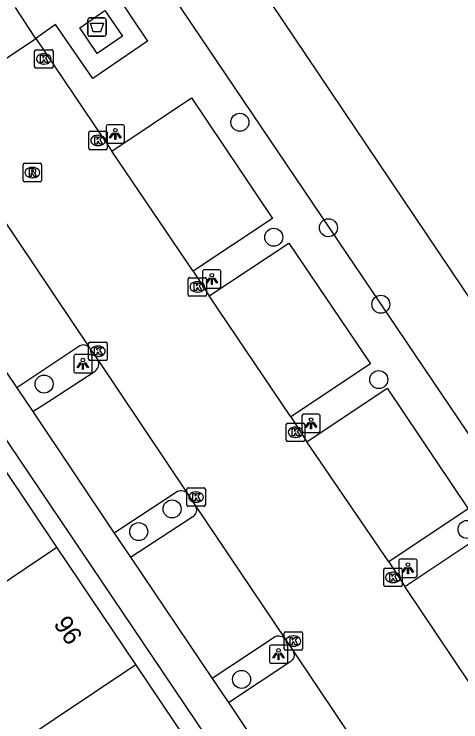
# Model space of a CAD drawing. Extents: x 158797 to 159887, y 384318 to 385255.
# Drawn here: x 159169.08 to 159193.34, y 384714.2 to 384752.65 of the extents above; entities that cross this region are included whole.
import ezdxf

# ---------------------------------------------------------------- set-up
doc = ezdxf.new("R2010")
doc.units = 0
for name, color, linetype in [('IMGEO_Afval_apart_plaats', 7, 'Continuous'), ('IMGEO_Boom', 7, 'Continuous'), ('IMGEO_Groenvoorziening', 7, 'Continuous'), ('IMGEO_Kolk', 7, 'Continuous'), ('IMGEO_Lichtpunt', 7, 'Continuous'), ('IMGEO_Pand', 7, 'Continuous'), ('IMGEO_Pand_nummerreeks', 7, 'Continuous'), ('IMGEO_Parkeervlak_open', 7, 'Continuous'), ('IMGEO_Rijbaan_lokaal_open', 7, 'Continuous'), ('IMGEO_Rioolput', 7, 'Continuous'), ('IMGEO_Voetpad_gesloten', 7, 'Continuous'), ('IMGEO_Voetpad_open', 7, 'Continuous')]:
    doc.layers.add(name, color=color, linetype=linetype)

msp = doc.modelspace()

# ---------------------------------------------------------------- linework, layer by layer
at = {"layer": 'IMGEO_Afval_apart_plaats'}
for p, q in [((159173.079, 384751.548), (159173.079, 384752.348)), ((159173.079, 384752.348), (159173.079, 384751.548)), ((159173.179, 384752.448), (159173.969, 384752.448)), ((159173.969, 384752.448), (159173.179, 384752.448)), ((159174.069, 384752.348), (159174.069, 384751.548)), ((159174.069, 384751.548), (159174.069, 384752.348)), ((159173.969, 384751.448), (159173.179, 384751.448)), ((159173.179, 384751.448), (159173.969, 384751.448))]:
    msp.add_line(p, q, dxfattribs=at)
msp.add_lwpolyline([(159173.222, 384752.162), (159173.926, 384752.162), (159173.777, 384751.692), (159173.371, 384751.692), (159173.222, 384752.162)], dxfattribs=at)
for centre, start, end in [((159173.179, 384752.348), 90, 180), ((159173.179, 384752.348), 90, 180), ((159173.969, 384752.348), 0, 90), ((159173.969, 384752.348), 360, 90), ((159173.179, 384751.548), 180, 270), ((159173.179, 384751.548), 180, 270), ((159173.969, 384751.548), 270, 0), ((159173.969, 384751.548), 270, 0)]:
    msp.add_arc(centre, 0.1, start, end, dxfattribs=at)
at = {"layer": 'IMGEO_Boom'}
for centre in [(159181.338, 384746.776), (159186.146, 384741.043), (159183.18, 384740.529), (159188.993, 384736.887), (159188.878, 384732.794), (159170.704, 384732.548), (159177.659, 384725.767), (159175.843, 384724.531), (159193.673, 384724.648), (159181.431, 384716.501)]:
    msp.add_circle(centre, 0.489, dxfattribs=at)
at = {"layer": 'IMGEO_Groenvoorziening'}
msp.add_lwpolyline([(159176.436, 384755.504), (159203.402, 384715.53)], dxfattribs=at)
at = {"layer": 'IMGEO_Kolk'}
for p, q in [((159170.19, 384749.794), (159170.19, 384750.646)), ((159170.265, 384750.72), (159171.117, 384750.72)), ((159171.191, 384750.646), (159171.191, 384749.794)), ((159170.678, 384750.5), (159170.703, 384750.5)), ((159170.701, 384749.94), (159170.676, 384749.94)), ((159171.117, 384749.72), (159170.265, 384749.72)), ((159173.139, 384745.36), (159173.139, 384746.212)), ((159173.214, 384746.286), (159174.066, 384746.286)), ((159173.627, 384746.066), (159173.652, 384746.066)), ((159174.14, 384746.212), (159174.14, 384745.36)), ((159174.066, 384745.286), (159173.214, 384745.286)), ((159173.65, 384745.506), (159173.625, 384745.506)), ((159178.53, 384737.405), (159178.53, 384738.257)), ((159178.605, 384738.331), (159179.457, 384738.331)), ((159179.531, 384738.257), (159179.531, 384737.405)), ((159179.018, 384738.111), (159179.043, 384738.111)), ((159179.041, 384737.551), (159179.016, 384737.551)), ((159179.457, 384737.331), (159178.605, 384737.331)), ((159173.201, 384734.834), (159174.053, 384734.834)), ((159173.126, 384733.908), (159173.126, 384734.76)), ((159173.614, 384734.614), (159173.639, 384734.614)), ((159174.127, 384734.76), (159174.127, 384733.908)), ((159173.637, 384734.054), (159173.612, 384734.054)), ((159174.053, 384733.834), (159173.201, 384733.834)), ((159183.859, 384729.503), (159183.859, 384730.355)), ((159183.934, 384730.429), (159184.786, 384730.429)), ((159184.347, 384730.209), (159184.372, 384730.209)), ((159184.86, 384730.355), (159184.86, 384729.503)), ((159184.786, 384729.429), (159183.934, 384729.429)), ((159184.37, 384729.649), (159184.345, 384729.649)), ((159178.462, 384725.98), (159178.462, 384726.832)), ((159178.537, 384726.906), (159179.389, 384726.906)), ((159179.463, 384726.832), (159179.463, 384725.98)), ((159178.95, 384726.686), (159178.975, 384726.686)), ((159178.973, 384726.126), (159178.948, 384726.126)), ((159179.389, 384725.906), (159178.537, 384725.906)), ((159189.228, 384722.542), (159190.08, 384722.542)), ((159189.153, 384721.616), (159189.153, 384722.468)), ((159189.641, 384722.322), (159189.666, 384722.322)), ((159190.154, 384722.468), (159190.154, 384721.616)), ((159189.664, 384721.762), (159189.639, 384721.762)), ((159190.08, 384721.542), (159189.228, 384721.542)), ((159183.816, 384719.084), (159184.668, 384719.084)), ((159183.741, 384718.158), (159183.741, 384719.01)), ((159184.229, 384718.864), (159184.254, 384718.864)), ((159184.742, 384719.01), (159184.742, 384718.158)), ((159184.252, 384718.304), (159184.227, 384718.304)), ((159184.668, 384718.084), (159183.816, 384718.084))]:
    msp.add_line(p, q, dxfattribs=at)
for points in [[(159170.19, 384749.794), (159170.19, 384750.646)], [(159170.265, 384750.72), (159171.117, 384750.72)], [(159171.191, 384750.646), (159171.191, 384749.794)], [(159170.511, 384750.42), (159170.634, 384750.42), (159170.634, 384750.269), (159170.764, 384750.42), (159170.928, 384750.42), (159170.782, 384750.269), (159170.935, 384750.02), (159170.783, 384750.02), (159170.698, 384750.184), (159170.634, 384750.117), (159170.634, 384750.02), (159170.511, 384750.02), (159170.511, 384750.42)], [(159171.117, 384749.72), (159170.265, 384749.72)], [(159173.139, 384745.36), (159173.139, 384746.212)], [(159173.214, 384746.286), (159174.066, 384746.286)], [(159173.46, 384745.986), (159173.583, 384745.986), (159173.583, 384745.835), (159173.713, 384745.986), (159173.877, 384745.986), (159173.731, 384745.835), (159173.884, 384745.586), (159173.732, 384745.586), (159173.647, 384745.75), (159173.583, 384745.683), (159173.583, 384745.586), (159173.46, 384745.586), (159173.46, 384745.986)], [(159174.14, 384746.212), (159174.14, 384745.36)], [(159174.066, 384745.286), (159173.214, 384745.286)], [(159178.53, 384737.405), (159178.53, 384738.257)], [(159178.605, 384738.331), (159179.457, 384738.331)], [(159179.531, 384738.257), (159179.531, 384737.405)], [(159178.851, 384738.031), (159178.974, 384738.031), (159178.974, 384737.88), (159179.104, 384738.031), (159179.268, 384738.031), (159179.122, 384737.88), (159179.275, 384737.631), (159179.123, 384737.631), (159179.038, 384737.795), (159178.974, 384737.728), (159178.974, 384737.631), (159178.851, 384737.631), (159178.851, 384738.031)], [(159179.457, 384737.331), (159178.605, 384737.331)], [(159173.201, 384734.834), (159174.053, 384734.834)], [(159173.126, 384733.908), (159173.126, 384734.76)], [(159173.447, 384734.534), (159173.57, 384734.534), (159173.57, 384734.383), (159173.7, 384734.534), (159173.864, 384734.534), (159173.718, 384734.383), (159173.871, 384734.134), (159173.719, 384734.134), (159173.634, 384734.298), (159173.57, 384734.231), (159173.57, 384734.134), (159173.447, 384734.134), (159173.447, 384734.534)], [(159174.127, 384734.76), (159174.127, 384733.908)], [(159174.053, 384733.834), (159173.201, 384733.834)], [(159183.859, 384729.503), (159183.859, 384730.355)], [(159183.934, 384730.429), (159184.786, 384730.429)], [(159184.86, 384730.355), (159184.86, 384729.503)], [(159184.18, 384730.129), (159184.303, 384730.129), (159184.303, 384729.978), (159184.433, 384730.129), (159184.597, 384730.129), (159184.451, 384729.978), (159184.604, 384729.729), (159184.452, 384729.729), (159184.367, 384729.893), (159184.303, 384729.826), (159184.303, 384729.729), (159184.18, 384729.729), (159184.18, 384730.129)], [(159184.786, 384729.429), (159183.934, 384729.429)], [(159178.462, 384725.98), (159178.462, 384726.832)], [(159178.537, 384726.906), (159179.389, 384726.906)], [(159179.463, 384726.832), (159179.463, 384725.98)], [(159178.783, 384726.606), (159178.906, 384726.606), (159178.906, 384726.455), (159179.036, 384726.606), (159179.2, 384726.606), (159179.054, 384726.455), (159179.207, 384726.206), (159179.055, 384726.206), (159178.97, 384726.37), (159178.906, 384726.303), (159178.906, 384726.206), (159178.783, 384726.206), (159178.783, 384726.606)], [(159179.389, 384725.906), (159178.537, 384725.906)], [(159189.228, 384722.542), (159190.08, 384722.542)], [(159189.153, 384721.616), (159189.153, 384722.468)], [(159189.474, 384722.242), (159189.597, 384722.242), (159189.597, 384722.091), (159189.727, 384722.242), (159189.891, 384722.242), (159189.745, 384722.091), (159189.898, 384721.842), (159189.746, 384721.842), (159189.661, 384722.006), (159189.597, 384721.939), (159189.597, 384721.842), (159189.474, 384721.842), (159189.474, 384722.242)], [(159190.154, 384722.468), (159190.154, 384721.616)], [(159190.08, 384721.542), (159189.228, 384721.542)], [(159183.816, 384719.084), (159184.668, 384719.084)], [(159183.741, 384718.158), (159183.741, 384719.01)], [(159184.062, 384718.784), (159184.185, 384718.784), (159184.185, 384718.633), (159184.315, 384718.784), (159184.479, 384718.784), (159184.333, 384718.633), (159184.486, 384718.384), (159184.334, 384718.384), (159184.249, 384718.548), (159184.185, 384718.481), (159184.185, 384718.384), (159184.062, 384718.384), (159184.062, 384718.784)], [(159184.742, 384719.01), (159184.742, 384718.158)], [(159184.668, 384718.084), (159183.816, 384718.084)]]:
    msp.add_lwpolyline(points, dxfattribs=at)
for centre, start, end in [((159170.267, 384750.644), 91.552, 178.448), ((159170.267, 384750.644), 91.552, 178.448), ((159171.115, 384750.644), 1.552, 88.448), ((159171.115, 384750.644), 1.552, 88.448), ((159170.267, 384749.796), 181.552, 268.448), ((159170.267, 384749.796), 181.552, 268.448), ((159171.115, 384749.796), 271.552, 358.448), ((159171.115, 384749.796), 271.552, 358.448), ((159173.216, 384746.21), 91.552, 178.448), ((159173.216, 384746.21), 91.552, 178.448), ((159174.064, 384746.21), 1.552, 88.448), ((159174.064, 384746.21), 1.552, 88.448), ((159173.216, 384745.362), 181.552, 268.448), ((159173.216, 384745.362), 181.552, 268.448), ((159174.064, 384745.362), 271.552, 358.448), ((159174.064, 384745.362), 271.552, 358.448), ((159178.607, 384738.255), 91.552, 178.448), ((159178.607, 384738.255), 91.552, 178.448), ((159179.455, 384738.255), 1.552, 88.448), ((159179.455, 384738.255), 1.552, 88.448), ((159178.607, 384737.407), 181.552, 268.448), ((159178.607, 384737.407), 181.552, 268.448), ((159179.455, 384737.407), 271.552, 358.448), ((159179.455, 384737.407), 271.552, 358.448), ((159173.203, 384734.758), 91.552, 178.448), ((159173.203, 384734.758), 91.552, 178.448), ((159174.051, 384734.758), 1.552, 88.448), ((159174.051, 384734.758), 1.552, 88.448), ((159173.203, 384733.91), 181.552, 268.448), ((159173.203, 384733.91), 181.552, 268.448), ((159174.051, 384733.91), 271.552, 358.448), ((159174.051, 384733.91), 271.552, 358.448), ((159183.936, 384730.353), 91.552, 178.448), ((159183.936, 384730.353), 91.552, 178.448), ((159184.784, 384730.353), 1.552, 88.448), ((159184.784, 384730.353), 1.552, 88.448), ((159183.936, 384729.505), 181.552, 268.448), ((159183.936, 384729.505), 181.552, 268.448), ((159184.784, 384729.505), 271.552, 358.448), ((159184.784, 384729.505), 271.552, 358.448), ((159178.539, 384726.83), 91.552, 178.448), ((159178.539, 384726.83), 91.552, 178.448), ((159179.387, 384726.83), 1.552, 88.448), ((159179.387, 384726.83), 1.552, 88.448), ((159178.539, 384725.982), 181.552, 268.448), ((159178.539, 384725.982), 181.552, 268.448), ((159179.387, 384725.982), 271.552, 358.448), ((159179.387, 384725.982), 271.552, 358.448), ((159189.23, 384722.466), 91.552, 178.448), ((159189.23, 384722.466), 91.552, 178.448), ((159190.078, 384722.466), 1.552, 88.448), ((159190.078, 384722.466), 1.552, 88.448), ((159189.23, 384721.618), 181.552, 268.448), ((159189.23, 384721.618), 181.552, 268.448), ((159190.078, 384721.618), 271.552, 358.448), ((159190.078, 384721.618), 271.552, 358.448), ((159183.818, 384719.008), 91.552, 178.448), ((159183.818, 384719.008), 91.552, 178.448), ((159184.666, 384719.008), 1.552, 88.448), ((159184.666, 384719.008), 1.552, 88.448), ((159183.818, 384718.16), 181.552, 268.448), ((159183.818, 384718.16), 181.552, 268.448), ((159184.666, 384718.16), 271.552, 358.448), ((159184.666, 384718.16), 271.552, 358.448)]:
    msp.add_arc(centre, 0.0765, start, end, dxfattribs=at)
for centre, major_axis, ratio, start_param, end_param in [((159170.677, 384750.22), (-0.387, 0.002), 0.722429, 4.712389, 7.853982), ((159170.702, 384750.22), (-0.39, 0.002), 0.717154, 1.570796, 4.712389), ((159173.626, 384745.786), (-0.387, 0.002), 0.722429, 4.712389, 7.853982), ((159173.651, 384745.786), (-0.39, 0.002), 0.717154, 1.570796, 4.712389), ((159179.017, 384737.831), (-0.387, 0.002), 0.722429, 4.712389, 7.853982), ((159179.042, 384737.831), (-0.39, 0.002), 0.717154, 1.570796, 4.712389), ((159173.613, 384734.334), (-0.387, 0.002), 0.722429, 4.712389, 7.853982), ((159173.638, 384734.334), (-0.39, 0.002), 0.717154, 1.570796, 4.712389), ((159184.346, 384729.929), (-0.387, 0.002), 0.722429, 4.712389, 7.853982), ((159184.371, 384729.929), (-0.39, 0.002), 0.717154, 1.570796, 4.712389), ((159178.949, 384726.406), (-0.387, 0.002), 0.722429, 4.712389, 7.853982), ((159178.974, 384726.406), (-0.39, 0.002), 0.717154, 1.570796, 4.712389), ((159189.64, 384722.042), (-0.387, 0.002), 0.722429, 4.712389, 7.853982), ((159189.665, 384722.042), (-0.39, 0.002), 0.717154, 1.570796, 4.712389), ((159184.228, 384718.584), (-0.387, 0.002), 0.722429, 4.712389, 7.853982), ((159184.253, 384718.584), (-0.39, 0.002), 0.717154, 1.570796, 4.712389)]:
    msp.add_ellipse(centre, major_axis=major_axis, ratio=ratio, start_param=start_param, end_param=end_param, dxfattribs=at)
at = {"layer": 'IMGEO_Lichtpunt'}
for p, q in [((159174.074, 384746.543), (159174.074, 384745.736)), ((159174.074, 384746.543), (159174.074, 384745.736)), ((159174.976, 384746.638), (159174.168, 384746.638)), ((159174.976, 384746.638), (159174.168, 384746.638)), ((159175.07, 384745.736), (159175.07, 384746.543)), ((159175.07, 384745.736), (159175.07, 384746.543)), ((159174.168, 384745.642), (159174.976, 384745.642)), ((159174.168, 384745.642), (159174.976, 384745.642)), ((159179.313, 384738.667), (159179.313, 384737.86)), ((159179.313, 384738.667), (159179.313, 384737.86)), ((159180.215, 384738.762), (159179.407, 384738.762)), ((159180.215, 384738.762), (159179.407, 384738.762)), ((159180.309, 384737.86), (159180.309, 384738.667)), ((159180.309, 384737.86), (159180.309, 384738.667)), ((159179.407, 384737.766), (159180.215, 384737.766)), ((159179.407, 384737.766), (159180.215, 384737.766)), ((159172.314, 384734.053), (159172.314, 384733.246)), ((159172.314, 384734.053), (159172.314, 384733.246)), ((159173.216, 384734.148), (159172.408, 384734.148)), ((159173.216, 384734.148), (159172.408, 384734.148)), ((159173.31, 384733.246), (159173.31, 384734.053)), ((159173.31, 384733.246), (159173.31, 384734.053)), ((159172.408, 384733.152), (159173.216, 384733.152)), ((159172.408, 384733.152), (159173.216, 384733.152)), ((159184.705, 384730.819), (159184.705, 384730.012)), ((159184.705, 384730.819), (159184.705, 384730.012)), ((159185.607, 384730.914), (159184.799, 384730.914)), ((159185.607, 384730.914), (159184.799, 384730.914)), ((159185.701, 384730.012), (159185.701, 384730.819)), ((159185.701, 384730.012), (159185.701, 384730.819)), ((159184.799, 384729.918), (159185.607, 384729.918)), ((159184.799, 384729.918), (159185.607, 384729.918)), ((159189.964, 384722.944), (159189.964, 384722.137)), ((159189.964, 384722.944), (159189.964, 384722.137)), ((159190.866, 384723.039), (159190.058, 384723.039)), ((159190.866, 384723.039), (159190.058, 384723.039)), ((159190.96, 384722.137), (159190.96, 384722.944)), ((159190.96, 384722.137), (159190.96, 384722.944)), ((159190.058, 384722.043), (159190.866, 384722.043)), ((159190.058, 384722.043), (159190.866, 384722.043)), ((159182.939, 384718.276), (159182.939, 384717.469)), ((159182.939, 384718.276), (159182.939, 384717.469)), ((159183.841, 384718.371), (159183.033, 384718.371)), ((159183.841, 384718.371), (159183.033, 384718.371)), ((159183.935, 384717.469), (159183.935, 384718.276)), ((159183.935, 384717.469), (159183.935, 384718.276)), ((159183.033, 384717.375), (159183.841, 384717.375)), ((159183.033, 384717.375), (159183.841, 384717.375))]:
    msp.add_line(p, q, dxfattribs=at)
for points in [[(159174.448, 384746.207), (159174.487, 384746.179), (159174.299, 384745.917), (159174.261, 384745.944), (159174.448, 384746.207)], [(159174.55, 384746.159), (159174.597, 384746.159), (159174.597, 384745.837), (159174.55, 384745.837), (159174.55, 384746.159)], [(159174.66, 384746.179), (159174.698, 384746.206), (159174.885, 384745.944), (159174.846, 384745.916), (159174.66, 384746.179)], [(159179.687, 384738.331), (159179.726, 384738.303), (159179.538, 384738.041), (159179.5, 384738.068), (159179.687, 384738.331)], [(159179.789, 384738.283), (159179.836, 384738.283), (159179.836, 384737.961), (159179.789, 384737.961), (159179.789, 384738.283)], [(159179.899, 384738.303), (159179.937, 384738.33), (159180.124, 384738.068), (159180.085, 384738.04), (159179.899, 384738.303)], [(159172.688, 384733.717), (159172.727, 384733.689), (159172.539, 384733.427), (159172.501, 384733.454), (159172.688, 384733.717)], [(159172.79, 384733.669), (159172.837, 384733.669), (159172.837, 384733.347), (159172.79, 384733.347), (159172.79, 384733.669)], [(159172.9, 384733.689), (159172.938, 384733.716), (159173.125, 384733.454), (159173.086, 384733.426), (159172.9, 384733.689)], [(159185.079, 384730.483), (159185.118, 384730.455), (159184.93, 384730.193), (159184.892, 384730.22), (159185.079, 384730.483)], [(159185.181, 384730.435), (159185.228, 384730.435), (159185.228, 384730.113), (159185.181, 384730.113), (159185.181, 384730.435)], [(159185.291, 384730.455), (159185.329, 384730.482), (159185.516, 384730.22), (159185.477, 384730.192), (159185.291, 384730.455)], [(159190.338, 384722.608), (159190.377, 384722.58), (159190.189, 384722.318), (159190.151, 384722.345), (159190.338, 384722.608)], [(159190.44, 384722.56), (159190.487, 384722.56), (159190.487, 384722.238), (159190.44, 384722.238), (159190.44, 384722.56)], [(159190.55, 384722.58), (159190.588, 384722.607), (159190.775, 384722.345), (159190.736, 384722.317), (159190.55, 384722.58)], [(159183.313, 384717.94), (159183.352, 384717.912), (159183.164, 384717.65), (159183.126, 384717.677), (159183.313, 384717.94)], [(159183.415, 384717.892), (159183.462, 384717.892), (159183.462, 384717.57), (159183.415, 384717.57), (159183.415, 384717.892)], [(159183.525, 384717.912), (159183.563, 384717.939), (159183.75, 384717.677), (159183.711, 384717.649), (159183.525, 384717.912)]]:
    msp.add_lwpolyline(points, dxfattribs=at)
for centre in [(159174.573, 384746.341), (159179.812, 384738.465), (159172.813, 384733.851), (159185.204, 384730.617), (159190.463, 384722.742), (159183.438, 384718.074)]:
    msp.add_circle(centre, 0.0994, dxfattribs=at)
for centre, start, end in [((159174.168, 384746.543), 90, 180), ((159174.168, 384746.543), 90, 180), ((159174.976, 384746.543), 0, 90), ((159174.976, 384746.543), 0, 90), ((159174.168, 384745.736), 180, 270), ((159174.168, 384745.736), 180, 270), ((159174.976, 384745.736), 270, 0), ((159174.976, 384745.736), 270, 360), ((159179.407, 384738.667), 90, 180), ((159179.407, 384738.667), 90, 180), ((159180.215, 384738.667), 0, 90), ((159180.215, 384738.667), 0, 90), ((159179.407, 384737.86), 180, 270), ((159179.407, 384737.86), 180, 270), ((159180.215, 384737.86), 270, 0), ((159180.215, 384737.86), 270, 360), ((159172.408, 384734.053), 90, 180), ((159172.408, 384734.053), 90, 180), ((159173.216, 384734.053), 0, 90), ((159173.216, 384734.053), 0, 90), ((159172.408, 384733.246), 180, 270), ((159172.408, 384733.246), 180, 270), ((159173.216, 384733.246), 270, 0), ((159173.216, 384733.246), 270, 360), ((159184.799, 384730.819), 90, 180), ((159184.799, 384730.819), 90, 180), ((159185.607, 384730.819), 0, 90), ((159185.607, 384730.819), 0, 90), ((159184.799, 384730.012), 180, 270), ((159184.799, 384730.012), 180, 270), ((159185.607, 384730.012), 270, 0), ((159185.607, 384730.012), 270, 360), ((159190.058, 384722.944), 90, 180), ((159190.058, 384722.944), 90, 180), ((159190.866, 384722.944), 0, 90), ((159190.866, 384722.944), 0, 90), ((159190.058, 384722.137), 180, 270), ((159190.058, 384722.137), 180, 270), ((159190.866, 384722.137), 270, 0), ((159190.866, 384722.137), 270, 360), ((159183.033, 384718.276), 90, 180), ((159183.033, 384718.276), 90, 180), ((159183.841, 384718.276), 0, 90), ((159183.841, 384718.276), 0, 90), ((159183.033, 384717.469), 180, 270), ((159183.033, 384717.469), 180, 270), ((159183.841, 384717.469), 270, 0), ((159183.841, 384717.469), 270, 360)]:
    msp.add_arc(centre, 0.0946, start, end, dxfattribs=at)
at = {"layer": 'IMGEO_Pand'}
for points in [[(159207.44, 384721.848), (159205.176, 384720.329), (159183.02, 384753.29), (159184.841, 384754.512)], [(159171.403, 384723.683), (159167.127, 384730.05)], [(159164.723, 384719.197), (159171.403, 384723.683)], [(159175.68, 384717.316), (159171.403, 384723.683)], [(159169, 384712.83), (159175.68, 384717.316)], [(159179.956, 384710.949), (159175.68, 384717.316)]]:
    msp.add_lwpolyline(points, dxfattribs=at)
at = {"layer": 'IMGEO_Parkeervlak_open'}
for points in [[(159174.387, 384745.202), (159178.713, 384748.102), (159183.113, 384741.549), (159178.795, 384738.677)], [(159179.679, 384737.343), (159184.006, 384740.205), (159188.436, 384733.656), (159184.109, 384730.773)], [(159172.643, 384734.621), (159169.234, 384732.346)], [(159170.086, 384731.06), (159171.136, 384731.736), (159173.475, 384733.254)], [(159184.981, 384729.404), (159189.329, 384732.33), (159193.734, 384725.773), (159189.425, 384722.885)], [(159177.942, 384726.71), (159174.516, 384724.454)], [(159175.399, 384723.14), (159178.786, 384725.349)], [(159190.288, 384721.548), (159194.636, 384724.443), (159199.039, 384717.899), (159194.7, 384714.999)], [(159183.263, 384718.821), (159179.836, 384716.544)], [(159180.723, 384715.249), (159184.054, 384717.448)]]:
    msp.add_lwpolyline(points, dxfattribs=at)
for centre, radius, start, end in [((159172.845, 384734.258), 0.416, 39.2615, 119.1297), ((159173.212, 384733.641), 0.467, 304.2129, 27.7147), ((159178.136, 384726.286), 0.467, 36.5967, 114.6212), ((159178.58, 384725.71), 0.416, 299.743, 32.3693), ((159183.445, 384718.393), 0.465, 36.5392, 113.0727), ((159183.875, 384717.83), 0.422, 295.0863, 33.491)]:
    msp.add_arc(centre, radius, start, end, dxfattribs=at)
at = {"layer": 'IMGEO_Rijbaan_lokaal_open'}
for points in [[(159170.26, 384751.321), (159170.212, 384751.392), (159169.158, 384753.019)], [(159164.456, 384747.452), (159170.26, 384751.321)], [(159170.26, 384751.321), (159174.387, 384745.202)], [(159178.795, 384738.677), (159174.387, 384745.202)], [(159168.34, 384741.735), (159173.167, 384734.521)], [(159178.795, 384738.677), (159179.679, 384737.343)], [(159184.109, 384730.773), (159179.679, 384737.343)], [(159173.167, 384734.521), (159173.211, 384734.455), (159173.626, 384733.858)], [(159173.626, 384733.858), (159178.511, 384726.564)], [(159184.109, 384730.773), (159184.981, 384729.404)], [(159189.425, 384722.885), (159184.981, 384729.404)], [(159178.511, 384726.564), (159178.931, 384725.933)], [(159178.931, 384725.933), (159183.819, 384718.67)], [(159189.425, 384722.885), (159190.288, 384721.548)], [(159194.7, 384714.999), (159190.288, 384721.548)], [(159183.819, 384718.67), (159184.227, 384718.063)], [(159184.227, 384718.063), (159189.084, 384710.807)]]:
    msp.add_lwpolyline(points, dxfattribs=at)
at = {"layer": 'IMGEO_Rioolput'}
for p, q in [((159169.564, 384743.618), (159169.564, 384744.47)), ((159169.639, 384744.544), (159170.491, 384744.544)), ((159170.565, 384744.47), (159170.565, 384743.618)), ((159170.052, 384744.324), (159170.077, 384744.324)), ((159170.075, 384743.764), (159170.05, 384743.764)), ((159170.491, 384743.544), (159169.639, 384743.544))]:
    msp.add_line(p, q, dxfattribs=at)
for points in [[(159169.564, 384743.618), (159169.564, 384744.47)], [(159169.639, 384744.544), (159170.491, 384744.544)], [(159170.565, 384744.47), (159170.565, 384743.618)], [(159170.153, 384744.242), (159169.901, 384744.244), (159169.901, 384743.844)], [(159170.079, 384744.163), (159170.025, 384744.163), (159170.025, 384744.082)], [(159170.025, 384744.082), (159170.077, 384744.082)], [(159169.901, 384743.844), (159170.025, 384743.844), (159170.025, 384744.006), (159170.036, 384744.006)], [(159170.083, 384743.977), (159170.154, 384743.844), (159170.294, 384743.844), (159170.229, 384743.97)], [(159170.491, 384743.544), (159169.639, 384743.544)]]:
    msp.add_lwpolyline(points, dxfattribs=at)
for centre, radius, start, end in [((159169.641, 384744.468), 0.0765, 91.552, 178.448), ((159169.641, 384744.468), 0.0765, 91.552, 178.448), ((159170.489, 384744.468), 0.0765, 1.552, 88.448), ((159170.489, 384744.468), 0.0765, 1.552, 88.448), ((159170.061, 384744.271), 0.19, 274.7715, 282.9687), ((159170.085, 384744.067), 0.0964, 77.0061, 93.1865), ((159170.099, 384744.124), 0.0378, 276.6634, 79.6772), ((159170.152, 384744.132), 0.109, 350.3612, 89.416), ((159170.15, 384744.132), 0.112, 277.5842, 350.9817), ((159170.134, 384743.917), 0.108, 29.5134, 73.7905), ((159170.035, 384743.953), 0.0533, 26.0293, 88.6989), ((159169.641, 384743.62), 0.0765, 181.552, 268.448), ((159169.641, 384743.62), 0.0765, 181.552, 268.448), ((159170.489, 384743.62), 0.0765, 271.552, 358.448), ((159170.489, 384743.62), 0.0765, 271.552, 358.448)]:
    msp.add_arc(centre, radius, start, end, dxfattribs=at)
for centre, major_axis, ratio, start_param, end_param in [((159170.051, 384744.044), (-0.387, 0.002), 0.722429, 4.712389, 7.853982), ((159170.076, 384744.044), (-0.39, 0.002), 0.717154, 1.570796, 4.712389)]:
    msp.add_ellipse(centre, major_axis=major_axis, ratio=ratio, start_param=start_param, end_param=end_param, dxfattribs=at)
at = {"layer": 'IMGEO_Voetpad_gesloten'}
msp.add_lwpolyline([(159174.964, 384751.45), (159173.585, 384750.506), (159172.646, 384751.898), (159174.01, 384752.85), (159174.964, 384751.45)], dxfattribs=at)
at = {"layer": 'IMGEO_Voetpad_open'}
for points in [[(159176.436, 384755.504), (159174.36, 384754.114), (159176.318, 384751.191), (159173.358, 384749.153), (159171.317, 384752.08), (159170.26, 384751.321)], [(159164.772, 384738.944), (159169.234, 384732.346)], [(159169.234, 384732.346), (159170.086, 384731.06)], [(159167.124, 384731.747), (159185.062, 384705.14)], [(159170.086, 384731.06), (159174.516, 384724.454)], [(159174.516, 384724.454), (159175.399, 384723.14)], [(159175.399, 384723.14), (159179.836, 384716.544)], [(159179.836, 384716.544), (159180.723, 384715.249)], [(159180.723, 384715.249), (159185.102, 384708.673)]]:
    msp.add_lwpolyline(points, dxfattribs=at)

# ---------------------------------------------------------------- texts
at = {"layer": 'IMGEO_Pand_nummerreeks'}
msp.add_text('96', height=1, rotation=303.8845, dxfattribs=at).set_placement((159171.187, 384719.521))

doc.saveas('drawing.dxf')
